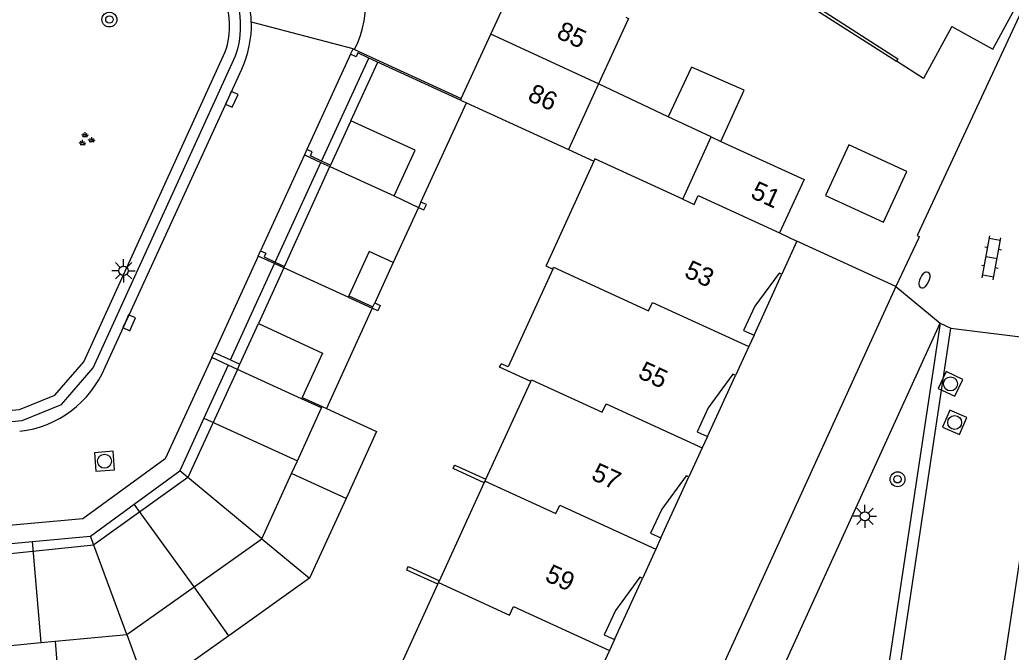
# Model space of a CAD drawing. Extents: x 124000 to 128010, y 398999 to 403000.
# Drawn here: x 126669.7 to 126723, y 400261.5 to 400295.5 of the extents above; entities that cross this region are included whole.
import ezdxf

# ---------------------------------------------------------------- set-up
doc = ezdxf.new("R2010")
doc.units = 0
for name, color, linetype in [('gg-afsc-erfafscheiding', 7, 'Continuous'), ('gg-afsc-hekwerk', 7, 'Continuous'), ('gg-afsc-muur', 7, 'Continuous'), ('gg-anno-huisnummerreeks BGT', 7, 'Continuous'), ('gg-bbg-bijgebouw', 7, 'Continuous'), ('gg-bbg-gedigitaliseerde bebouwing', 7, 'Continuous'), ('gg-bbg-gedigitaliseerde bijgebouw', 7, 'Continuous'), ('gg-bbg-hoofdgebouw', 7, 'Continuous'), ('gg-bbg-luifel en loopbrug', 7, 'Continuous'), ('gg-bbg-onder overbouw', 7, 'Continuous'), ('gg-bbg-pand overbouw', 7, 'Continuous'), ('gg-bbg-tussenscheiding', 7, 'Continuous'), ('gg-knt-verharding', 7, 'Continuous'), ('gg-knt-verharding nz', 7, 'Continuous'), ('gt-grn-groengrens', 7, 'Continuous'), ('gt-grn-weggrens', 7, 'Continuous'), ('gt-symb-boom', 7, 'Continuous'), ('gt-symb-brandkraan', 7, 'Continuous'), ('gt-symb-groenvak', 7, 'Continuous'), ('gt-symb-klinker verharding', 7, 'Continuous'), ('gt-symb-kolk', 7, 'Continuous'), ('gt-symb-lichtmast', 7, 'Continuous'), ('gt-symb-rioolschacht', 7, 'Continuous')]:
    doc.layers.add(name, color=color, linetype=linetype)

# ---------------------------------------------------------------- blocks, each defined once
blk = doc.blocks.new('gt0-BOOM')
at = {"layer": 'gt-symb-boom'}
for radius in [0.4, 0.2]:
    blk.add_circle((0, 0), radius, dxfattribs=at)
blk = doc.blocks.new('gt0-BR')
at = {"layer": 'gt-symb-brandkraan'}
for centre, radius, start, end in [((-0.244, 0), 0.206, 107.5669, 252.4331), ((0.599, -2.664), 3, 106.892, 107.5669), ((0, -0.691), 0.938, 73.108, 106.892), ((-0.599, -2.664), 3, 72.4331, 73.108), ((0.244, 0), 0.206, 287.567, 72.4331), ((0.599, 2.664), 3, 252.4331, 253.108), ((0, 0.691), 0.938, 253.108, 286.8921), ((-0.599, 2.664), 3, 286.8921, 287.567)]:
    blk.add_arc(centre, radius, start, end, dxfattribs=at)
blk = doc.blocks.new('gt0-RS')
at = {"layer": 'gt-symb-rioolschacht'}
blk.add_lwpolyline([(-0.5, -0.5), (0.5, -0.5), (0.5, 0.5), (-0.5, 0.5)], close=True, dxfattribs=at)
blk.add_circle((0, 0), 0.375, dxfattribs=at)
blk = doc.blocks.new('gt0-KL1')
at = {"layer": 'gt-symb-klinker verharding'}
for p, q in [((-1.15, 0.3), (1.15, 0.3)), ((-1, -0.3), (-1, 0.3)), ((-0.5, 0.3), (-0.5, 0.45)), ((0, -0.3), (0, 0.3)), ((0.5, 0.3), (0.5, 0.45)), ((1, -0.3), (1, 0.3)), ((-1.15, -0.3), (1.15, -0.3)), ((-0.5, -0.45), (-0.5, -0.3)), ((0.5, -0.45), (0.5, -0.3))]:
    blk.add_line(p, q, dxfattribs=at)
blk = doc.blocks.new('gt0-KOLK')
at = {"layer": 'gt-symb-kolk'}
blk.add_lwpolyline([(0, 0), (0.375, 0), (0.375, 0.4), (-0.375, 0.4), (-0.375, 0), (0, 0)], dxfattribs=at)
blk = doc.blocks.new('gt0-LMAST')
at = {"layer": 'gt-symb-lichtmast'}
for p, q in [((-0.005, 0.246), (-0.005, 0.621)), ((-0.182, 0.173), (-0.447, 0.438)), ((0.172, 0.173), (0.437, 0.438)), ((-0.255, -0.004), (-0.63, -0.004)), ((-0.182, -0.181), (-0.447, -0.446)), ((-0.005, -0.254), (-0.005, -0.629)), ((0.437, -0.446), (0.172, -0.181)), ((0.245, -0.004), (0.62, -0.004))]:
    blk.add_line(p, q, dxfattribs=at)
blk.add_circle((-0.005, -0.004), 0.25, dxfattribs=at)
blk = doc.blocks.new('gt0-GRVAK')
at = {"layer": 'gt-symb-groenvak'}
for p, q in [((-0.11, 0.189), (-0.228, 0.24)), ((-0.182, 0.153), (0.088, 0.153)), ((-0.091, 0.211), (-0.156, 0.322)), ((-0.047, 0.214), (-0.047, 0.393)), ((-0.004, 0.211), (0.061, 0.322)), ((0.015, 0.189), (0.133, 0.24)), ((0.262, -0.052), (0.197, 0.059)), ((0.305, -0.049), (0.305, 0.13)), ((0.349, -0.052), (0.414, 0.059)), ((-0.245, -0.228), (-0.363, -0.177)), ((-0.318, -0.264), (-0.047, -0.264)), ((-0.226, -0.206), (-0.291, -0.095)), ((-0.183, -0.203), (-0.183, -0.024)), ((-0.139, -0.206), (-0.074, -0.095)), ((-0.12, -0.228), (-0.002, -0.177)), ((0.243, -0.074), (0.125, -0.023)), ((0.17, -0.11), (0.441, -0.11)), ((0.368, -0.074), (0.486, -0.023))]:
    blk.add_line(p, q, dxfattribs=at)

msp = doc.modelspace()

# ---------------------------------------------------------------- linework, layer by layer
at = {"layer": 'gg-afsc-erfafscheiding'}
for p, q in [((126687.471, 400290.066), (126688.917, 400293.223)), ((126683.867, 400282.158), (126682.496, 400279.158)), ((126681.369, 400276.691), (126678.709, 400270.87)), ((126678.709, 400270.87), (126673.644, 400267.247)), ((126667.226, 400266.6), (126673.644, 400267.247))]:
    msp.add_line(p, q, dxfattribs=at)
at = {"layer": 'gg-afsc-hekwerk'}
for p, q in [((126725.119, 400299.357), (126717.944, 400283.893)), ((126716.797, 400281.147), (126711.455, 400283.601))]:
    msp.add_line(p, q, dxfattribs=at)
at = {"layer": 'gg-afsc-muur'}
for p, q in [((126687.458, 400293.653), (126687.593, 400293.943)), ((126687.593, 400293.943), (126687.675, 400293.905)), ((126687.675, 400293.905), (126693.41, 400291.274)), ((126685.104, 400288.526), (126684.969, 400288.237)), ((126684.969, 400288.237), (126685.862, 400287.826)), ((126682.48, 400282.793), (126682.607, 400283.077)), ((126683.371, 400282.385), (126682.48, 400282.793)), ((126679.984, 400277.325), (126680.115, 400277.61)), ((126680.115, 400277.61), (126681, 400277.208)), ((126680.869, 400276.92), (126679.984, 400277.325))]:
    msp.add_line(p, q, dxfattribs=at)
for points in [[(126688.435, 400293.445), (126687.841, 400293.718), (126687.749, 400293.519), (126687.458, 400293.653)], [(126685.896, 400287.9), (126685.294, 400288.176), (126685.394, 400288.391), (126685.104, 400288.526)], [(126691.111, 400285.411), (126691.402, 400285.277), (126691.532, 400285.562), (126691.241, 400285.695)], [(126682.607, 400283.077), (126682.894, 400282.941), (126682.8, 400282.742), (126683.407, 400282.464)], [(126688.758, 400280.271), (126689.049, 400280.138), (126688.916, 400279.847), (126688.625, 400279.98)], [(126693.018, 400271.45), (126693.063, 400271.546), (126694.735, 400270.78)], [(126694.649, 400270.593), (126692.975, 400271.359), (126693.018, 400271.45)], [(126692.15, 400265.134), (126690.477, 400265.9), (126690.519, 400265.991)], [(126690.519, 400265.991), (126690.565, 400266.089), (126692.237, 400265.323)]]:
    msp.add_lwpolyline(points, dxfattribs=at)
at = {"layer": 'gg-bbg-bijgebouw'}
for p, q in [((126695.004, 400294.724), (126696.516, 400297.997)), ((126693.41, 400291.274), (126695.004, 400294.724)), ((126700.801, 400292.054), (126699.185, 400288.526)), ((126693.41, 400291.274), (126693.366, 400291.178)), ((126693.366, 400291.178), (126693.685, 400291.033)), ((126693.685, 400291.033), (126699.185, 400288.526)), ((126687.471, 400290.066), (126686.378, 400287.679)), ((126683.903, 400282.237), (126686.344, 400287.604)), ((126689.806, 400286.036), (126691.111, 400285.411)), ((126688.454, 400283.039), (126687.362, 400280.654)), ((126683.867, 400282.158), (126683.903, 400282.237)), ((126687.326, 400280.575), (126683.867, 400282.158)), ((126687.362, 400280.654), (126687.326, 400280.575)), ((126681.369, 400276.691), (126681.501, 400276.98)), ((126684.823, 400275.11), (126681.369, 400276.691)), ((126684.858, 400275.186), (126684.823, 400275.11)), ((126685.895, 400274.619), (126685.93, 400274.695)), ((126685.93, 400274.695), (126686.157, 400274.591)), ((126684.594, 400271.777), (126685.895, 400274.619)), ((126684.281, 400271.094), (126684.594, 400271.777)), ((126682.674, 400267.582), (126684.281, 400271.094)), ((126687.211, 400269.754), (126685.242, 400265.453)), ((126679.044, 400265.002), (126682.674, 400267.582)), ((126685.242, 400265.453), (126680.899, 400262.363)), ((126675.417, 400262.424), (126679.044, 400265.002)), ((126671.557, 400262.064), (126675.417, 400262.424)), ((126667.683, 400261.703), (126670.797, 400261.993)), ((126670.797, 400261.993), (126671.557, 400262.064)), ((126680.899, 400262.363), (126676.571, 400259.284))]:
    msp.add_line(p, q, dxfattribs=at)
for points in [[(126702.269, 400295.649), (126702.416, 400295.581), (126700.801, 400292.054)], [(126689.806, 400286.036), (126690.926, 400288.484), (126687.471, 400290.066)], [(126681.501, 400276.98), (126682.496, 400279.158), (126685.952, 400277.569), (126684.858, 400275.186)], [(126686.157, 400274.591), (126688.859, 400273.355), (126687.211, 400269.754)]]:
    msp.add_lwpolyline(points, dxfattribs=at)
at = {"layer": 'gg-bbg-gedigitaliseerde bebouwing'}
msp.add_line((126700.548, 400287.901), (126698.008, 400282.355), dxfattribs=at)
for points in [[(126698.008, 400282.355), (126697.966, 400282.264), (126698.337, 400282.094)], [(126698.337, 400282.094), (126695.927, 400276.83), (126695.56, 400276.998)]]:
    msp.add_lwpolyline(points, dxfattribs=at)
at = {"layer": 'gg-bbg-gedigitaliseerde bijgebouw'}
for p, q in [((126686.378, 400287.679), (126686.344, 400287.604)), ((126691.111, 400285.411), (126689.752, 400282.442)), ((126689.752, 400282.442), (126688.454, 400283.039))]:
    msp.add_line(p, q, dxfattribs=at)
at = {"layer": 'gg-bbg-hoofdgebouw'}
for p, q in [((126705.324, 400285.848), (126706.86, 400289.197)), ((126706.86, 400289.197), (126707.371, 400288.962)), ((126710.536, 400284.032), (126711.455, 400283.601)), ((126711.455, 400283.601), (126710.65, 400281.813)), ((126709.164, 400278.539), (126708.879, 400277.918)), ((126708.879, 400277.918), (126708.164, 400276.362)), ((126695.517, 400276.902), (126695.56, 400276.998)), ((126694.735, 400270.78), (126697.146, 400276.046)), ((126706.656, 400273.08), (126706.376, 400272.478)), ((126706.376, 400272.478), (126705.646, 400270.907)), ((126692.237, 400265.323), (126694.649, 400270.593)), ((126694.649, 400270.593), (126694.691, 400270.684)), ((126694.691, 400270.684), (126694.735, 400270.78)), ((126704.155, 400267.633), (126703.877, 400267.024)), ((126703.877, 400267.024), (126703.158, 400265.449)), ((126689.682, 400259.743), (126692.15, 400265.134)), ((126692.15, 400265.134), (126692.192, 400265.225)), ((126692.192, 400265.225), (126692.237, 400265.323)), ((126701.654, 400262.168), (126701.383, 400261.577)), ((126701.383, 400261.577), (126700.656, 400259.995))]:
    msp.add_line(p, q, dxfattribs=at)
for points in [[(126719.792, 400295.138), (126722.008, 400293.928), (126724.865, 400299.184), (126722.657, 400300.388)], [(126719.792, 400295.138), (126718.272, 400292.353), (126716.82, 400293.27)], [(126707.371, 400288.962), (126711.851, 400286.905), (126710.536, 400284.032)], [(126705.324, 400285.848), (126700.599, 400288.016), (126700.548, 400287.901)], [(126697.146, 400276.046), (126695.476, 400276.81), (126695.517, 400276.902)]]:
    msp.add_lwpolyline(points, dxfattribs=at)
at = {"layer": 'gg-bbg-luifel en loopbrug'}
for p, q in [((126685.896, 400287.9), (126688.435, 400293.445)), ((126693.366, 400291.178), (126688.435, 400293.445)), ((126704.546, 400290.288), (126700.801, 400292.054)), ((126691.241, 400285.695), (126693.685, 400291.033)), ((126706.86, 400289.197), (126704.546, 400290.288)), ((126699.185, 400288.526), (126700.548, 400287.901)), ((126683.407, 400282.464), (126685.862, 400287.826)), ((126685.862, 400287.826), (126686.344, 400287.604)), ((126686.378, 400287.679), (126685.896, 400287.9)), ((126691.241, 400285.695), (126691.111, 400285.411)), ((126681, 400277.208), (126683.371, 400282.385)), ((126683.867, 400282.158), (126683.371, 400282.385)), ((126683.407, 400282.464), (126683.903, 400282.237)), ((126689.752, 400282.442), (126688.758, 400280.271)), ((126687.326, 400280.575), (126688.625, 400279.98)), ((126688.625, 400279.98), (126686.157, 400274.591)), ((126680.869, 400276.92), (126679.567, 400274.078)), ((126681.369, 400276.691), (126680.869, 400276.92)), ((126681, 400277.208), (126681.501, 400276.98)), ((126685.895, 400274.619), (126684.823, 400275.11)), ((126684.858, 400275.186), (126685.93, 400274.695)), ((126679.567, 400274.078), (126678.266, 400271.236)), ((126679.567, 400274.078), (126684.594, 400271.777)), ((126675.81, 400269.437), (126678.266, 400271.236)), ((126682.674, 400267.582), (126678.266, 400271.236)), ((126673.469, 400267.723), (126675.81, 400269.437)), ((126679.044, 400265.002), (126675.81, 400269.437)), ((126667.177, 400267.131), (126670.323, 400267.427)), ((126670.323, 400267.427), (126673.469, 400267.723)), ((126670.323, 400267.427), (126670.797, 400261.993)), ((126675.417, 400262.424), (126673.469, 400267.723))]:
    msp.add_line(p, q, dxfattribs=at)
for points in [[(126707.371, 400288.962), (126708.634, 400291.713), (126705.805, 400292.957), (126704.546, 400290.288)], [(126716.122, 400284.609), (126717.379, 400287.342), (126714.254, 400288.779), (126712.997, 400286.046), (126716.122, 400284.609)], [(126687.362, 400280.654), (126688.661, 400280.059), (126688.758, 400280.271)]]:
    msp.add_lwpolyline(points, dxfattribs=at)
at = {"layer": 'gg-bbg-onder overbouw'}
for points in [[(126712.374, 400296.113), (126712.478, 400296.235), (126716.9, 400293.406), (126716.82, 400293.27)], [(126710.65, 400281.813), (126710.504, 400281.879), (126709.196, 400280.09), (126708.593, 400278.786), (126709.164, 400278.539)], [(126708.164, 400276.362), (126708.018, 400276.429), (126706.693, 400274.632), (126706.095, 400273.327), (126706.656, 400273.08)], [(126705.646, 400270.907), (126705.501, 400270.974), (126704.197, 400269.181), (126703.597, 400267.876), (126704.155, 400267.633)], [(126703.158, 400265.449), (126703.012, 400265.515), (126701.7, 400263.727), (126701.095, 400262.413), (126701.654, 400262.168)]]:
    msp.add_lwpolyline(points, dxfattribs=at)
at = {"layer": 'gg-bbg-pand overbouw'}
for p, q in [((126712.374, 400296.113), (126716.82, 400293.27)), ((126709.164, 400278.539), (126710.65, 400281.813)), ((126706.656, 400273.08), (126708.164, 400276.362)), ((126704.155, 400267.633), (126705.646, 400270.907)), ((126701.654, 400262.168), (126703.158, 400265.449))]:
    msp.add_line(p, q, dxfattribs=at)
at = {"layer": 'gg-bbg-tussenscheiding'}
for p, q in [((126700.801, 400292.054), (126695.004, 400294.724)), ((126686.344, 400287.604), (126689.806, 400286.036)), ((126687.211, 400269.754), (126684.281, 400271.094)), ((126682.674, 400267.582), (126685.242, 400265.453)), ((126680.899, 400262.363), (126679.044, 400265.002)), ((126675.417, 400262.424), (126676.571, 400259.284)), ((126671.557, 400262.064), (126671.839, 400258.831))]:
    msp.add_line(p, q, dxfattribs=at)
for points in [[(126705.324, 400285.848), (126705.933, 400285.569), (126706.154, 400286.051), (126710.536, 400284.032)], [(126698.337, 400282.094), (126698.379, 400282.185), (126703.49, 400279.843), (126703.694, 400280.288), (126708.879, 400277.918)], [(126697.146, 400276.046), (126697.188, 400276.137), (126700.997, 400274.392), (126701.204, 400274.844), (126706.376, 400272.478)], [(126694.691, 400270.684), (126698.502, 400268.938), (126698.708, 400269.387), (126703.877, 400267.024)], [(126692.192, 400265.225), (126696.005, 400263.478), (126696.217, 400263.94), (126701.383, 400261.577)]]:
    msp.add_lwpolyline(points, dxfattribs=at)
at = {"layer": 'gg-knt-verharding'}
for p, q in [((126687.458, 400293.653), (126685.104, 400288.526)), ((126674.246, 400276.806), (126681.6, 400292.843)), ((126684.969, 400288.237), (126682.607, 400283.077)), ((126718.002, 400283.744), (126716.797, 400281.147)), ((126717.944, 400283.893), (126718.049, 400283.845)), ((126718.049, 400283.845), (126718.002, 400283.744)), ((126682.48, 400282.793), (126680.115, 400277.61)), ((126703.573, 400245.01), (126719.177, 400279.174)), ((126719.177, 400279.174), (126713.782, 400243.469)), ((126719.747, 400278.918), (126725.218, 400278.218))]:
    msp.add_line(p, q, dxfattribs=at)
for points in [[(126659.411, 400273.577), (126659.123, 400272.948), (126669.784, 400273.94), (126671.909, 400274.802), (126673.611, 400276.782), (126681.272, 400293.56)], [(126716.797, 400281.147), (126701.191, 400246.975), (126700.809, 400246.212), (126700.341, 400245.498)], [(126720.292, 400245.689), (126714.887, 400246.548), (126719.747, 400278.918)], [(126679.984, 400277.325), (126677.476, 400271.877), (126673.049, 400268.662), (126667.085, 400268.115)]]:
    msp.add_lwpolyline(points, dxfattribs=at)
for centre, radius, start, end in [((126676.654, 400295.162), 4.888, 340.8651, 24.8362), ((126676.528, 400295.195), 5.592, 1.8434, 23.3985), ((126676.531, 400295.199), 5.59, 335.072, 1.8037), ((126669.052, 400278.955), 5.621, 276.2541, 337.5257)]:
    msp.add_arc(centre, radius, start, end, dxfattribs=at)
at = {"layer": 'gg-knt-verharding nz'}
msp.add_line((126725.218, 400278.218), (126720.292, 400245.689), dxfattribs=at)
msp.add_arc((126682.293, 400296.513), 5.981, 334.1429, 36.0741, dxfattribs=at)
at = {"layer": 'gt-grn-groengrens'}
msp.add_lwpolyline([(126659.411, 400273.577), (126669.64, 400274.529), (126671.549, 400275.303), (126673.101, 400277.109), (126680.714, 400293.783)], dxfattribs=at)
msp.add_arc((126676.658, 400295.163), 4.285, 341.2171, 24.4805, dxfattribs=at)
at = {"layer": 'gt-grn-weggrens'}
for p, q in [((126687.593, 400293.943), (126682.118, 400295.375)), ((126716.797, 400281.147), (126719.177, 400279.174)), ((126719.177, 400279.174), (126719.747, 400278.918))]:
    msp.add_line(p, q, dxfattribs=at)

# ---------------------------------------------------------------- block references
at = {"layer": 'gt-symb-boom'}
for p in [(126674.482, 400295.517), (126716.879, 400270.782)]:
    msp.add_blockref('gt0-BOOM', p, dxfattribs=at)
at = {"layer": 'gt-symb-brandkraan', "rotation": 64.02428534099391}
msp.add_blockref('gt0-BR', (126718.33, 400281.509), dxfattribs=at)
at = {"layer": 'gt-symb-groenvak'}
msp.add_blockref('gt0-GRVAK', (126673.224, 400289.066), dxfattribs=at)
at = {"layer": 'gt-symb-klinker verharding', "rotation": 79.8592068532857}
msp.add_blockref('gt0-KL1', (126721.937, 400282.698), dxfattribs=at)
at = {"layer": 'gt-symb-kolk'}
for p, rotation in [((126680.883, 400291.305), -114.64309521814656), ((126675.364, 400279.283), -114.25908445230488)]:
    msp.add_blockref('gt0-KOLK', p, dxfattribs=dict(at, rotation=rotation))
at = {"layer": 'gt-symb-lichtmast'}
for p in [(126675.251, 400282.004), (126715.129, 400268.792)]:
    msp.add_blockref('gt0-LMAST', p, dxfattribs=at)
at = {"layer": 'gt-symb-rioolschacht'}
for p, rotation in [((126719.725, 400275.912), -25.33527699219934), ((126719.953, 400273.84), 156.48544331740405), ((126674.222, 400271.751), -85.75513794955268)]:
    msp.add_blockref('gt0-RS', p, dxfattribs=dict(at, rotation=rotation))

# ---------------------------------------------------------------- texts
at = {"layer": 'gg-anno-huisnummerreeks BGT'}
for s, rotation, p in [('85', 335.2, (126698.476, 400294.555)), ('86', 335.2, (126696.923, 400291.193)), ('51', 335.4, (126708.919, 400285.954)), ('53', 335.6, (126705.35, 400281.695)), ('55', 335.3, (126702.86, 400276.262)), ('57', 335.5, (126700.346, 400270.795)), ('59', 335.4, (126697.856, 400265.343))]:
    msp.add_text(s, height=1, rotation=rotation, dxfattribs=at).set_placement(p)

doc.saveas('drawing.dxf')
